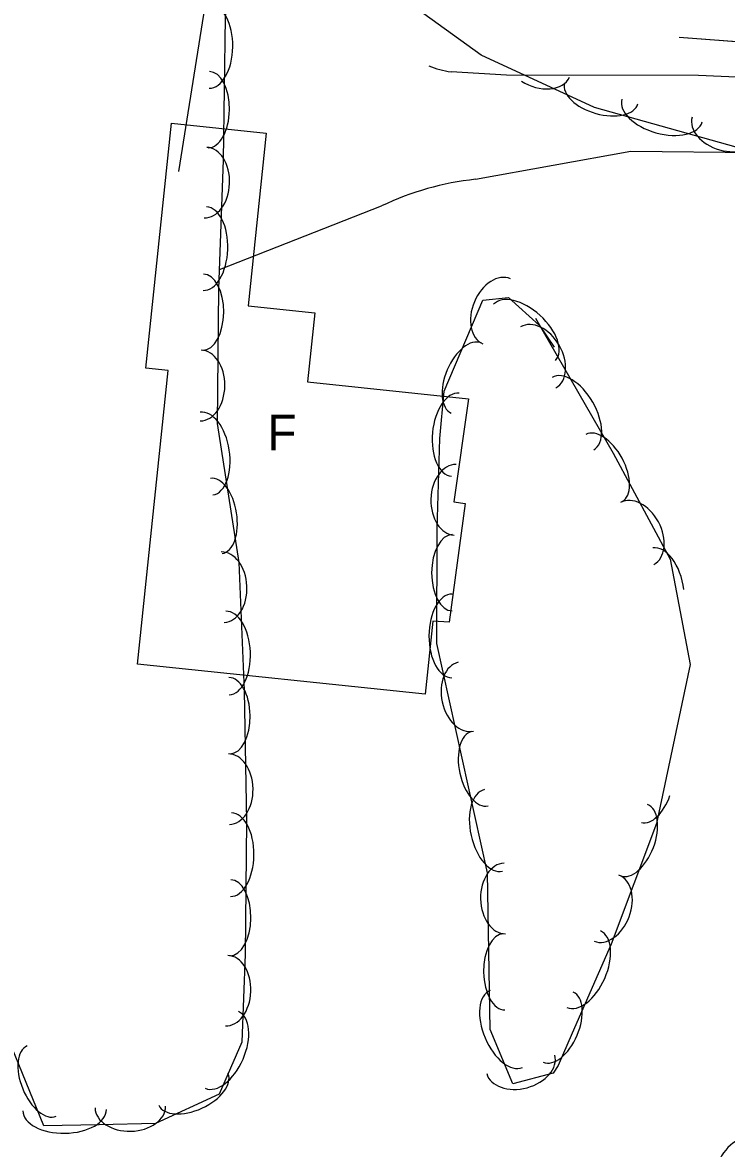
# Model space of a CAD drawing. Extents: x 954793 to 988390, y 1867850 to 1924428.
# Drawn here: x 961078.3 to 961177.2, y 1906452 to 1906610.1 of the extents above; entities that cross this region are included whole.
import ezdxf

# ---------------------------------------------------------------- set-up
doc = ezdxf.new("R2010")
doc.units = 0
for name, color, linetype in [('S_BUILDING', 7, 'Continuous'), ('S_BUILDING_ANNOT', 7, 'Continuous'), ('S_DRIVEWAY', 7, 'Continuous'), ('S_FENCE', 7, 'Continuous'), ('S_TREE', 7, 'Continuous')]:
    doc.layers.add(name, color=color, linetype=linetype)

msp = doc.modelspace()

# ---------------------------------------------------------------- linework, layer by layer
at = {"layer": 'S_BUILDING'}
msp.add_lwpolyline([(961135.93, 1906526.07), (961134.86, 1906515.79), (961094.44, 1906520.02), (961098.75, 1906561.24), (961095.63, 1906561.57), (961099.23, 1906595.97), (961112.52, 1906594.58), (961109.98, 1906570.34), (961119.34, 1906569.36), (961118.33, 1906559.66), (961140.97, 1906557.29), (961138.88, 1906542.79), (961140.49, 1906542.59), (961138.21, 1906525.9)], close=True, dxfattribs=at)
at = {"layer": 'S_DRIVEWAY'}
for points in [[(961104.38, 1906615.41), (961100.19, 1906589.21)], [(961249.3, 1906596.84), (961237.24, 1906597.32), (961208.39, 1906601.1), (961173.28, 1906602.68), (961146.27, 1906602.71), (961138.49, 1906603.17)], [(961141.93, 1906588.1), (961163.73, 1906592.02), (961181.4, 1906591.86)], [(961105.99, 1906575.41), (961128.74, 1906584.35)]]:
    msp.add_lwpolyline(points, dxfattribs=at)
for centre, major_axis, ratio, start_param, end_param in [((961140.45, 1906617.4), (6.24, -12.99), 0.988988, 5.467758, 5.693345), ((961145.93, 1906548.19), (-26.67, -30.12), 0.994171, 3.969285, 4.312223)]:
    msp.add_ellipse(centre, major_axis=major_axis, ratio=ratio, start_param=start_param, end_param=end_param, dxfattribs=at)
at = {"layer": 'S_FENCE'}
for points in [[(961170.56, 1906608.06), (961190.48, 1906606.55)], [(961170.56, 1906608.06), (961221.27, 1906604.22)]]:
    msp.add_lwpolyline(points, dxfattribs=at)
at = {"layer": 'S_TREE'}
for points in [[(961086.65, 1906700.11), (961098.43, 1906681.96), (961104.22, 1906671.58), (961110.03, 1906653.31), (961109.75, 1906636.03), (961107.82, 1906624.43), (961106.78, 1906610.79), (961106.49, 1906590.76), (961105.83, 1906572.71), (961105.65, 1906553.79), (961108.67, 1906534.3), (961109.44, 1906516.34), (961109.75, 1906497.91), (961109.55, 1906479.28), (961109.1, 1906466.95), (961105.91, 1906459.63), (961096.97, 1906455.54), (961089.05, 1906455.34), (961081.27, 1906455.22), (961075.79, 1906468.62)], [(961209.67, 1906590.57), (961180.91, 1906591.97), (961158.64, 1906598.19), (961142.73, 1906605.51), (961134.65, 1906611.32)], [(961150.34, 1906568.58), (961161.28, 1906549.62), (961169.3, 1906534.74), (961172.07, 1906519.96), (961167.37, 1906497.64), (961160.99, 1906480.71), (961155.5, 1906468.22), (961153.55, 1906463.65), (961152.83, 1906462.6), (961147.19, 1906461.08), (961143.98, 1906468.71), (961143.6, 1906490.74), (961136.49, 1906522.9), (961136.56, 1906538.99), (961136.93, 1906551.7), (961137.53, 1906558.35), (961142.97, 1906571.13), (961146.57, 1906571.51), (961150.93, 1906567.56), (961152.96, 1906564.51)]]:
    msp.add_lwpolyline(points, dxfattribs=at)
for centre, major_axis, ratio, start_param, end_param in [((961104.6, 1906606.74), (0.08, 5.87), 0.55008, 3.141593, 6.283185), ((961104.47, 1906597.87), (0.08, 5.35), 0.540699, 3.141593, 6.283185), ((961150.64, 1906604.49), (4.5, -2.07), 0.685311, 4.520734, 6.283185), ((961159.6, 1906600.13), (5.15, -1.44), 0.540699, 3.141593, 6.283185), ((961168.14, 1906597.74), (5.65, -1.58), 0.55008, 3.141593, 6.283185), ((961177.13, 1906595.5), (4.77, -1.33), 0.685311, 3.141593, 6.283185), ((961103.99, 1906587.63), (0.18, 4.95), 0.685311, 3.141593, 6.283185), ((961103.91, 1906578.36), (0.22, 5.86), 0.55008, 3.141593, 6.283185), ((961103.67, 1906569.44), (0.05, 5.35), 0.540699, 3.141593, 6.283185), ((961144.9, 1906569.57), (-1.94, -4.56), 0.685311, 3.141593, 6.283185), ((961148.83, 1906566.6), (-4.35, 3.94), 0.55008, 3.141593, 6.283185), ((961150.75, 1906563.09), (-2.48, 4.29), 0.685311, 3.141593, 6.283185), ((961140.62, 1906560.2), (-2.09, -4.92), 0.540699, 3.141593, 6.283185), ((961103.32, 1906559.14), (0.05, 4.96), 0.685311, 3.141593, 6.283185), ((961155.61, 1906555.2), (-2.93, 5.08), 0.55008, 3.141593, 6.283185), ((961139.1, 1906552.23), (-0.53, -5.84), 0.55008, 3.141593, 6.283185), ((961104.15, 1906549.58), (-0.9, 5.8), 0.55008, 3.141593, 6.283185), ((961159.98, 1906547.56), (-2.54, 4.71), 0.540699, 3.141593, 6.283185), ((961139.06, 1906543.1), (-0.14, -4.95), 0.685311, 3.141593, 6.283185), ((961105.51, 1906540.82), (-0.82, 5.28), 0.540699, 3.141593, 6.283185), ((961164.64, 1906538.37), (-2.35, 4.36), 0.685311, 3.141593, 6.283185), ((961138.66, 1906532.85), (-0.02, -5.35), 0.540699, 3.141593, 6.283185), ((961106.43, 1906530.82), (-0.21, 4.95), 0.685311, 3.141593, 6.283185), ((961167.92, 1906530.56), (-1.08, 5.77), 0.55008, 4.602398, 6.283185), ((961138.62, 1906523.99), (-0.03, -5.87), 0.55008, 3.141593, 6.283185), ((961107.09, 1906521.58), (-0.25, 5.86), 0.55008, 3.141593, 6.283185), ((961140.58, 1906515.44), (1.07, -4.84), 0.685311, 3.141593, 6.283185), ((961107.38, 1906512.78), (-0.09, 5.35), 0.540699, 3.141593, 6.283185), ((961142.55, 1906505.33), (1.15, -5.22), 0.540699, 3.141593, 6.283185), ((961107.29, 1906502.47), (-0.08, 4.95), 0.685311, 3.141593, 6.283185), ((961144.46, 1906496.67), (1.27, -5.73), 0.55008, 3.141593, 6.283185), ((961166.44, 1906503.52), (1.21, 5.74), 0.55008, 3.141593, 4.486654), ((961164.22, 1906495.3), (1.89, 5), 0.540699, 3.141593, 6.283185), ((961107.58, 1906493.27), (0.06, 5.87), 0.55008, 3.141593, 6.283185), ((961146.04, 1906487.12), (0.09, -4.95), 0.685311, 3.141593, 6.283185), ((961160.34, 1906485.75), (1.75, 4.64), 0.685311, 3.141593, 6.283185), ((961107.48, 1906484.41), (0.06, 5.35), 0.540699, 3.141593, 6.283185), ((961145.96, 1906476.82), (0.09, -5.35), 0.540699, 3.141593, 6.283185), ((961157.13, 1906477.19), (2.36, 5.37), 0.55008, 3.141593, 6.283185), ((961106.98, 1906474.17), (0.18, 4.95), 0.685311, 3.141593, 6.283185), ((961146.25, 1906468.8), (2.27, -5.41), 0.55008, 3.141593, 6.283185), ((961153.55, 1906469.05), (2.1, 4.92), 0.540699, 3.141593, 6.283185), ((961106.31, 1906465.85), (2.34, 5.38), 0.55008, 3.141593, 6.283185), ((961081, 1906461.49), (2.03, -4.95), 0.540699, 3.141593, 6.283185), ((961148.29, 1906463.84), (4.79, 1.29), 0.685311, 3.141593, 6.283185), ((961102.3, 1906460.31), (4.86, 2.22), 0.540699, 3.141593, 6.283185), ((961084.21, 1906457.39), (5.87, 0.09), 0.55008, 3.141593, 6.283185), ((961093.44, 1906457.83), (4.95, 0.12), 0.685311, 3.141593, 6.283185), ((961179.37, 1906449.17), (-2.63, -4.2), 0.685311, 3.141593, 6.283185)]:
    msp.add_ellipse(centre, major_axis=major_axis, ratio=ratio, start_param=start_param, end_param=end_param, dxfattribs=at)

# ---------------------------------------------------------------- texts
at = {"layer": 'S_BUILDING_ANNOT'}
msp.add_text('F', height=5, dxfattribs=at).set_placement((961112.7, 1906550.06))

doc.saveas('drawing.dxf')
